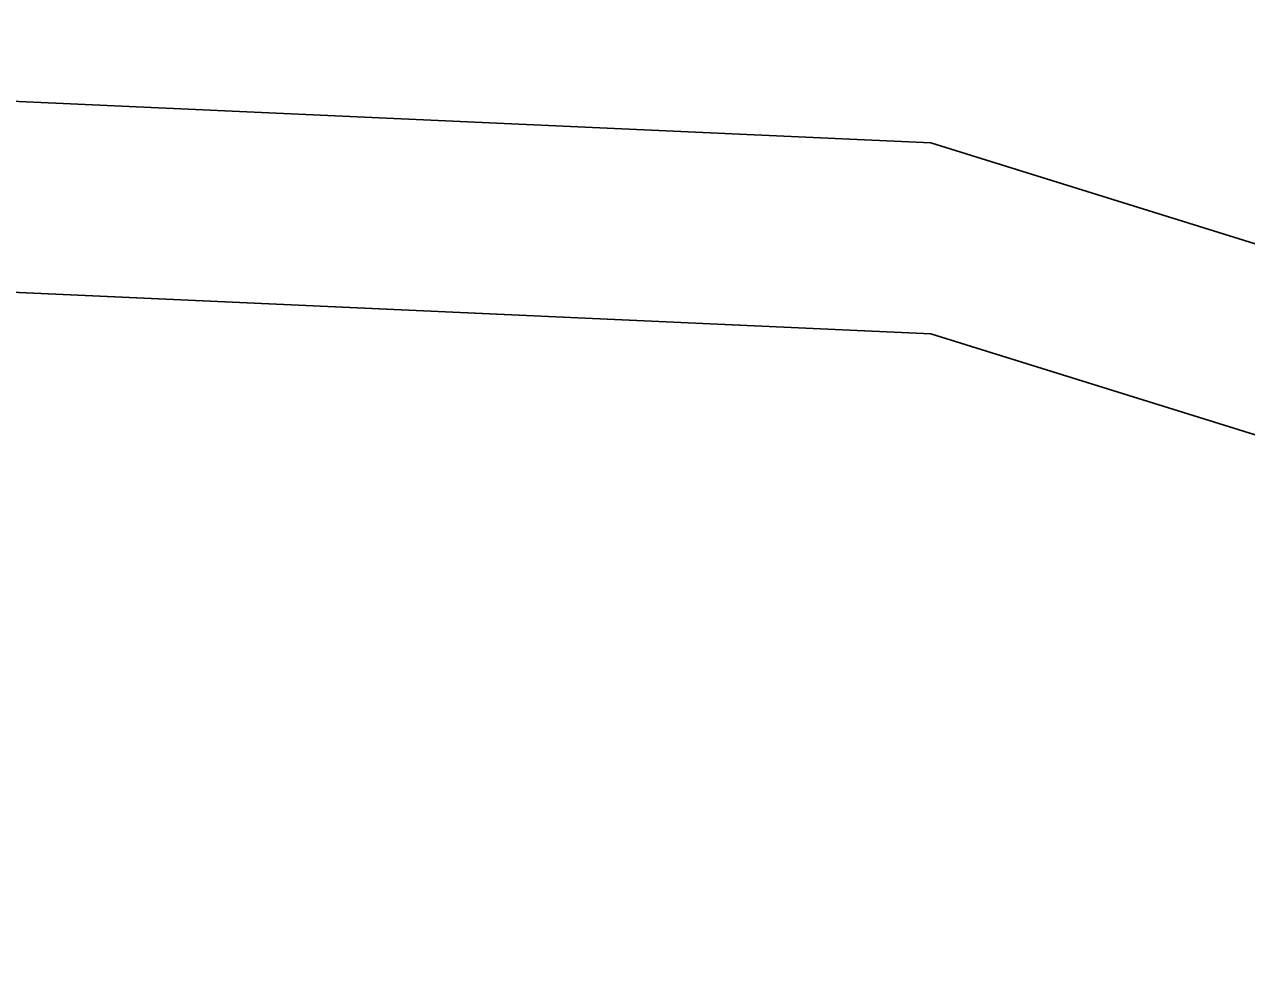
# Model space of a CAD drawing. Extents: x 1131015 to 1136271, y 133453 to 174329.
# Drawn here: x 1132357.556 to 1132359.154, y 159678.775 to 159680.026 of the extents above; entities that cross this region are included whole.
import ezdxf

# ---------------------------------------------------------------- set-up
doc = ezdxf.new("R2010")
doc.units = 0
for name, color, linetype in [('DESIGN - EARTHWORK - Shapes', 7, 'Continuous'), ('SURVEY - GROUND - Bottom of Topsoil Layer', 7, 'Continuous'), ('SURVEY - GROUND - Top of Ground', 7, 'Continuous')]:
    doc.layers.add(name, color=color, linetype=linetype)

msp = doc.modelspace()

# ---------------------------------------------------------------- linework, layer by layer
at = {"layer": 'DESIGN - EARTHWORK - Shapes'}
for points in [[(1132370.105, 159679.4501), (1132366.4043, 159677.6227), (1132362.1862, 159678.5494), (1132358.7409, 159679.6208), (1132356.3018, 159679.7313), (1132354.4417, 159679.9612), (1132354.4417, 159680.2112), (1132352.2424, 159680.4006), (1132345.8885, 159680.9622), (1132340.4556, 159681.2351), (1132337.624, 159681.3773), (1132336.2607, 159681.4184), (1132336.2607, 159681.1684), (1132329.4034, 159680.9075), (1132328.7729, 159680.8833), (1132332.4556, 159680.5887), (1132340.4556, 159679.9487), (1132348.4556, 159679.3087), (1132352.4556, 159678.9887), (1132356.4556, 159678.6687), (1132358.4556, 159678.5087), (1132366.3968, 159676.5234), (1132370.4556, 159675.5087)], [(1132370.105, 159679.4501), (1132366.4043, 159677.6227), (1132362.1862, 159678.5494), (1132358.7409, 159679.6208), (1132356.3018, 159679.7313), (1132354.4417, 159679.9612), (1132354.4417, 159680.2112), (1132352.2424, 159680.4006), (1132345.8885, 159680.9622), (1132340.4556, 159681.2351), (1132337.624, 159681.3773), (1132336.2607, 159681.4184), (1132336.2607, 159681.1684), (1132329.4034, 159680.9075), (1132328.7729, 159680.8833), (1132332.4556, 159680.5887), (1132340.4556, 159679.9487), (1132348.4556, 159679.3087), (1132352.4556, 159678.9887), (1132356.4556, 159678.6687), (1132358.4556, 159678.5087), (1132366.3968, 159676.5234), (1132370.4556, 159675.5087)], [(1132370.4556, 159675.5087), (1132366.3968, 159676.5234), (1132358.4556, 159678.5087), (1132356.4556, 159678.6687), (1132352.4556, 159678.9887), (1132348.4556, 159679.3087), (1132340.4556, 159679.9487), (1132332.4556, 159680.5887), (1132328.7729, 159680.8833), (1132329.4034, 159680.9075), (1132336.2607, 159681.1684), (1132336.2607, 159681.4184), (1132337.624, 159681.3773), (1132340.4556, 159681.2351), (1132345.8885, 159680.9622), (1132352.2424, 159680.4006), (1132354.4417, 159680.2112), (1132354.4417, 159679.9612), (1132356.3018, 159679.7313), (1132358.7409, 159679.6208), (1132362.1862, 159678.5494), (1132366.4043, 159677.6227), (1132370.105, 159679.4501)], [(1132370.105, 159679.4501), (1132366.4043, 159677.6227), (1132362.1862, 159678.5494), (1132358.7409, 159679.6208), (1132356.3018, 159679.7313), (1132354.4417, 159679.9612), (1132354.4417, 159680.2112), (1132352.2424, 159680.4006), (1132345.8885, 159680.9622), (1132340.4556, 159681.2351), (1132337.624, 159681.3773), (1132336.2607, 159681.4184), (1132336.2607, 159681.1684), (1132329.4034, 159680.9075), (1132328.7729, 159680.8833), (1132332.4556, 159680.5887), (1132340.4556, 159679.9487), (1132348.4556, 159679.3087), (1132352.4556, 159678.9887), (1132356.4556, 159678.6687), (1132358.4556, 159678.5087), (1132366.3968, 159676.5234), (1132370.4556, 159675.5087)], [(1132370.105, 159679.4501), (1132366.4043, 159677.6227), (1132362.1862, 159678.5494), (1132358.7409, 159679.6208), (1132356.3018, 159679.7313), (1132354.4417, 159679.9612), (1132354.4417, 159680.2112), (1132352.2424, 159680.4006), (1132345.8885, 159680.9622), (1132340.4556, 159681.2351), (1132337.624, 159681.3773), (1132336.2607, 159681.4184), (1132336.2607, 159681.1684), (1132329.4034, 159680.9075), (1132328.7729, 159680.8833), (1132332.4556, 159680.5887), (1132340.4556, 159679.9487), (1132348.4556, 159679.3087), (1132352.4556, 159678.9887), (1132356.4556, 159678.6687), (1132358.4556, 159678.5087), (1132366.3968, 159676.5234), (1132370.4556, 159675.5087)], [(1132370.105, 159679.4501), (1132366.4043, 159677.6227), (1132362.1862, 159678.5494), (1132358.7409, 159679.6208), (1132356.3018, 159679.7313), (1132354.4417, 159679.9612), (1132354.4417, 159680.2112), (1132352.2424, 159680.4006), (1132345.8885, 159680.9622), (1132340.4556, 159681.2351), (1132337.624, 159681.3773), (1132336.2607, 159681.4184), (1132336.2607, 159681.1684), (1132329.4034, 159680.9075), (1132328.7729, 159680.8833), (1132332.4556, 159680.5887), (1132340.4556, 159679.9487), (1132348.4556, 159679.3087), (1132352.4556, 159678.9887), (1132356.4556, 159678.6687), (1132358.4556, 159678.5087), (1132366.3968, 159676.5234), (1132370.4556, 159675.5087)], [(1132370.105, 159679.4501), (1132366.4043, 159677.6227), (1132362.1862, 159678.5494), (1132358.7409, 159679.6208), (1132356.3018, 159679.7313), (1132354.4417, 159679.9612), (1132354.4417, 159680.2112), (1132352.2424, 159680.4006), (1132345.8885, 159680.9622), (1132340.4556, 159681.2351), (1132337.624, 159681.3773), (1132336.2607, 159681.4184), (1132336.2607, 159681.1684), (1132329.4034, 159680.9075), (1132328.7729, 159680.8833), (1132332.4556, 159680.5887), (1132340.4556, 159679.9487), (1132348.4556, 159679.3087), (1132352.4556, 159678.9887), (1132356.4556, 159678.6687), (1132358.4556, 159678.5087), (1132366.3968, 159676.5234), (1132370.4556, 159675.5087)], [(1132370.105, 159679.4501), (1132366.4043, 159677.6227), (1132362.1862, 159678.5494), (1132358.7409, 159679.6208), (1132356.3018, 159679.7313), (1132354.4417, 159679.9612), (1132354.4417, 159680.2112), (1132352.2424, 159680.4006), (1132345.8885, 159680.9622), (1132340.4556, 159681.2351), (1132337.624, 159681.3773), (1132336.2607, 159681.4184), (1132336.2607, 159681.1684), (1132329.4034, 159680.9075), (1132328.7729, 159680.8833), (1132332.4556, 159680.5887), (1132340.4556, 159679.9487), (1132348.4556, 159679.3087), (1132352.4556, 159678.9887), (1132356.4556, 159678.6687), (1132358.4556, 159678.5087), (1132366.3968, 159676.5234), (1132370.4556, 159675.5087)], [(1132370.105, 159679.4501), (1132366.4043, 159677.6227), (1132362.1862, 159678.5494), (1132358.7409, 159679.6208), (1132356.3018, 159679.7313), (1132354.4417, 159679.9612), (1132354.4417, 159680.2112), (1132352.2424, 159680.4006), (1132345.8885, 159680.9622), (1132340.4556, 159681.2351), (1132337.624, 159681.3773), (1132336.2607, 159681.4184), (1132336.2607, 159681.1684), (1132329.4034, 159680.9075), (1132328.7729, 159680.8833), (1132332.4556, 159680.5887), (1132340.4556, 159679.9487), (1132348.4556, 159679.3087), (1132352.4556, 159678.9887), (1132356.4556, 159678.6687), (1132358.4556, 159678.5087), (1132366.3968, 159676.5234), (1132370.4556, 159675.5087)], [(1132370.4556, 159675.5087), (1132366.3968, 159676.5234), (1132358.4556, 159678.5087), (1132356.4556, 159678.6687), (1132352.4556, 159678.9887), (1132348.4556, 159679.3087), (1132340.4556, 159679.9487), (1132332.4556, 159680.5887), (1132328.7729, 159680.8833), (1132329.4034, 159680.9075), (1132336.2607, 159681.1684), (1132336.2607, 159681.4184), (1132337.624, 159681.3773), (1132340.4556, 159681.2351), (1132345.8885, 159680.9622), (1132352.2424, 159680.4006), (1132354.4417, 159680.2112), (1132354.4417, 159679.9612), (1132356.3018, 159679.7313), (1132358.7409, 159679.6208), (1132362.1862, 159678.5494), (1132366.4043, 159677.6227), (1132370.105, 159679.4501)], [(1132370.4556, 159675.5087), (1132366.3968, 159676.5234), (1132358.4556, 159678.5087), (1132356.4556, 159678.6687), (1132352.4556, 159678.9887), (1132348.4556, 159679.3087), (1132340.4556, 159679.9487), (1132332.4556, 159680.5887), (1132328.7729, 159680.8833), (1132329.4034, 159680.9075), (1132336.2607, 159681.1684), (1132336.2607, 159681.4184), (1132337.624, 159681.3773), (1132340.4556, 159681.2351), (1132345.8885, 159680.9622), (1132352.2424, 159680.4006), (1132354.4417, 159680.2112), (1132354.4417, 159679.9612), (1132356.3018, 159679.7313), (1132358.7409, 159679.6208), (1132362.1862, 159678.5494), (1132366.4043, 159677.6227), (1132370.105, 159679.4501)], [(1132370.4556, 159675.5087), (1132366.3968, 159676.5234), (1132358.4556, 159678.5087), (1132356.4556, 159678.6687), (1132352.4556, 159678.9887), (1132348.4556, 159679.3087), (1132340.4556, 159679.9487), (1132332.4556, 159680.5887), (1132328.7729, 159680.8833), (1132329.4034, 159680.9075), (1132336.2607, 159681.1684), (1132336.2607, 159681.4184), (1132337.624, 159681.3773), (1132340.4556, 159681.2351), (1132345.8885, 159680.9622), (1132352.2424, 159680.4006), (1132354.4417, 159680.2112), (1132354.4417, 159679.9612), (1132356.3018, 159679.7313), (1132358.7409, 159679.6208), (1132362.1862, 159678.5494), (1132366.4043, 159677.6227), (1132370.105, 159679.4501)], [(1132370.4556, 159675.5087), (1132366.3968, 159676.5234), (1132358.4556, 159678.5087), (1132356.4556, 159678.6687), (1132352.4556, 159678.9887), (1132348.4556, 159679.3087), (1132340.4556, 159679.9487), (1132332.4556, 159680.5887), (1132328.7729, 159680.8833), (1132329.4034, 159680.9075), (1132336.2607, 159681.1684), (1132336.2607, 159681.4184), (1132337.624, 159681.3773), (1132340.4556, 159681.2351), (1132345.8885, 159680.9622), (1132352.2424, 159680.4006), (1132354.4417, 159680.2112), (1132354.4417, 159679.9612), (1132356.3018, 159679.7313), (1132358.7409, 159679.6208), (1132362.1862, 159678.5494), (1132366.4043, 159677.6227), (1132370.105, 159679.4501)], [(1132370.4556, 159675.5087), (1132366.3968, 159676.5234), (1132358.4556, 159678.5087), (1132356.4556, 159678.6687), (1132352.4556, 159678.9887), (1132348.4556, 159679.3087), (1132340.4556, 159679.9487), (1132332.4556, 159680.5887), (1132328.7729, 159680.8833), (1132329.4034, 159680.9075), (1132336.2607, 159681.1684), (1132336.2607, 159681.4184), (1132337.624, 159681.3773), (1132340.4556, 159681.2351), (1132345.8885, 159680.9622), (1132352.2424, 159680.4006), (1132354.4417, 159680.2112), (1132354.4417, 159679.9612), (1132356.3018, 159679.7313), (1132358.7409, 159679.6208), (1132362.1862, 159678.5494), (1132366.4043, 159677.6227), (1132370.105, 159679.4501)], [(1132370.4556, 159675.5087), (1132366.3968, 159676.5234), (1132358.4556, 159678.5087), (1132356.4556, 159678.6687), (1132352.4556, 159678.9887), (1132348.4556, 159679.3087), (1132340.4556, 159679.9487), (1132332.4556, 159680.5887), (1132328.7729, 159680.8833), (1132329.4034, 159680.9075), (1132336.2607, 159681.1684), (1132336.2607, 159681.4184), (1132337.624, 159681.3773), (1132340.4556, 159681.2351), (1132345.8885, 159680.9622), (1132352.2424, 159680.4006), (1132354.4417, 159680.2112), (1132354.4417, 159679.9612), (1132356.3018, 159679.7313), (1132358.7409, 159679.6208), (1132362.1862, 159678.5494), (1132366.4043, 159677.6227), (1132370.105, 159679.4501)], [(1132370.4556, 159675.5087), (1132366.3968, 159676.5234), (1132358.4556, 159678.5087), (1132356.4556, 159678.6687), (1132352.4556, 159678.9887), (1132348.4556, 159679.3087), (1132340.4556, 159679.9487), (1132332.4556, 159680.5887), (1132328.7729, 159680.8833), (1132329.4034, 159680.9075), (1132336.2607, 159681.1684), (1132336.2607, 159681.4184), (1132337.624, 159681.3773), (1132340.4556, 159681.2351), (1132345.8885, 159680.9622), (1132352.2424, 159680.4006), (1132354.4417, 159680.2112), (1132354.4417, 159679.9612), (1132356.3018, 159679.7313), (1132358.7409, 159679.6208), (1132362.1862, 159678.5494), (1132366.4043, 159677.6227), (1132370.105, 159679.4501)], [(1132370.4556, 159675.5087), (1132366.3968, 159676.5234), (1132358.4556, 159678.5087), (1132356.4556, 159678.6687), (1132352.4556, 159678.9887), (1132348.4556, 159679.3087), (1132340.4556, 159679.9487), (1132332.4556, 159680.5887), (1132328.7729, 159680.8833), (1132329.4034, 159680.9075), (1132336.2607, 159681.1684), (1132336.2607, 159681.4184), (1132337.624, 159681.3773), (1132340.4556, 159681.2351), (1132345.8885, 159680.9622), (1132352.2424, 159680.4006), (1132354.4417, 159680.2112), (1132354.4417, 159679.9612), (1132356.3018, 159679.7313), (1132358.7409, 159679.6208), (1132362.1862, 159678.5494), (1132366.4043, 159677.6227), (1132370.105, 159679.4501)], [(1132370.4556, 159675.5087), (1132366.3968, 159676.5234), (1132358.4556, 159678.5087), (1132356.4556, 159678.6687), (1132352.4556, 159678.9887), (1132348.4556, 159679.3087), (1132340.4556, 159679.9487), (1132332.4556, 159680.5887), (1132328.7729, 159680.8833), (1132329.4034, 159680.9075), (1132336.2607, 159681.1684), (1132336.2607, 159681.4184), (1132337.624, 159681.3773), (1132340.4556, 159681.2351), (1132345.8885, 159680.9622), (1132352.2424, 159680.4006), (1132354.4417, 159680.2112), (1132354.4417, 159679.9612), (1132356.3018, 159679.7313), (1132358.7409, 159679.6208), (1132362.1862, 159678.5494), (1132366.4043, 159677.6227), (1132370.105, 159679.4501)]]:
    msp.add_lwpolyline(points, dxfattribs=at)
for points in [[(1132370.105, 159679.7001), (1132372.8562, 159681.0913), (1132382.7627, 159681.2142), (1132384.523, 159681.2328), (1132387.4662, 159681.1789), (1132386.7552, 159680.9419), (1132384.523, 159680.9828), (1132382.7627, 159680.9642), (1132372.8562, 159680.8413), (1132370.105, 159679.4501), (1132366.4043, 159677.6227), (1132362.1862, 159678.5494), (1132358.7409, 159679.6208), (1132356.3018, 159679.7313), (1132354.4417, 159679.9612), (1132354.4417, 159680.2112), (1132356.3018, 159679.9813), (1132358.7409, 159679.8708), (1132362.1862, 159678.7994), (1132366.4043, 159677.8727)], [(1132370.105, 159679.7001), (1132372.8562, 159681.0913), (1132382.7627, 159681.2142), (1132384.523, 159681.2328), (1132387.4662, 159681.1789), (1132386.7552, 159680.9419), (1132384.523, 159680.9828), (1132382.7627, 159680.9642), (1132372.8562, 159680.8413), (1132370.105, 159679.4501), (1132366.4043, 159677.6227), (1132362.1862, 159678.5494), (1132358.7409, 159679.6208), (1132356.3018, 159679.7313), (1132354.4417, 159679.9612), (1132354.4417, 159680.2112), (1132356.3018, 159679.9813), (1132358.7409, 159679.8708), (1132362.1862, 159678.7994), (1132366.4043, 159677.8727)], [(1132370.105, 159679.7001), (1132372.8562, 159681.0913), (1132382.7627, 159681.2142), (1132384.523, 159681.2328), (1132387.4662, 159681.1789), (1132386.7552, 159680.9419), (1132384.523, 159680.9828), (1132382.7627, 159680.9642), (1132372.8562, 159680.8413), (1132370.105, 159679.4501), (1132366.4043, 159677.6227), (1132362.1862, 159678.5494), (1132358.7409, 159679.6208), (1132356.3018, 159679.7313), (1132354.4417, 159679.9612), (1132354.4417, 159680.2112), (1132356.3018, 159679.9813), (1132358.7409, 159679.8708), (1132362.1862, 159678.7994), (1132366.4043, 159677.8727)], [(1132370.105, 159679.7001), (1132372.8562, 159681.0913), (1132382.7627, 159681.2142), (1132384.523, 159681.2328), (1132387.4662, 159681.1789), (1132386.7552, 159680.9419), (1132384.523, 159680.9828), (1132382.7627, 159680.9642), (1132372.8562, 159680.8413), (1132370.105, 159679.4501), (1132366.4043, 159677.6227), (1132362.1862, 159678.5494), (1132358.7409, 159679.6208), (1132356.3018, 159679.7313), (1132354.4417, 159679.9612), (1132354.4417, 159680.2112), (1132356.3018, 159679.9813), (1132358.7409, 159679.8708), (1132362.1862, 159678.7994), (1132366.4043, 159677.8727)], [(1132370.105, 159679.7001), (1132372.8562, 159681.0913), (1132382.7627, 159681.2142), (1132384.523, 159681.2328), (1132387.4662, 159681.1789), (1132386.7552, 159680.9419), (1132384.523, 159680.9828), (1132382.7627, 159680.9642), (1132372.8562, 159680.8413), (1132370.105, 159679.4501), (1132366.4043, 159677.6227), (1132362.1862, 159678.5494), (1132358.7409, 159679.6208), (1132356.3018, 159679.7313), (1132354.4417, 159679.9612), (1132354.4417, 159680.2112), (1132356.3018, 159679.9813), (1132358.7409, 159679.8708), (1132362.1862, 159678.7994), (1132366.4043, 159677.8727)], [(1132354.4417, 159680.2112), (1132356.3018, 159679.9813), (1132358.7409, 159679.8708), (1132362.1862, 159678.7994), (1132366.4043, 159677.8727), (1132370.105, 159679.7001), (1132372.8562, 159681.0913), (1132382.7627, 159681.2142), (1132384.523, 159681.2328), (1132387.4662, 159681.1789), (1132386.7552, 159680.9419), (1132384.523, 159680.9828), (1132382.7627, 159680.9642), (1132372.8562, 159680.8413), (1132370.105, 159679.4501), (1132366.4043, 159677.6227), (1132362.1862, 159678.5494), (1132358.7409, 159679.6208), (1132356.3018, 159679.7313), (1132354.4417, 159679.9612)], [(1132382.7627, 159681.2142), (1132384.523, 159681.2328), (1132387.4662, 159681.1789), (1132386.7552, 159680.9419), (1132384.523, 159680.9828), (1132382.7627, 159680.9642), (1132372.8562, 159680.8413), (1132370.105, 159679.4501), (1132366.4043, 159677.6227), (1132362.1862, 159678.5494), (1132358.7409, 159679.6208), (1132356.3018, 159679.7313), (1132354.4417, 159679.9612), (1132354.4417, 159680.2112), (1132356.3018, 159679.9813), (1132358.7409, 159679.8708), (1132362.1862, 159678.7994), (1132366.4043, 159677.8727), (1132370.105, 159679.7001), (1132372.8562, 159681.0913)], [(1132354.4417, 159680.2112), (1132356.3018, 159679.9813), (1132358.7409, 159679.8708), (1132362.1862, 159678.7994), (1132366.4043, 159677.8727), (1132370.105, 159679.7001), (1132372.8562, 159681.0913), (1132382.7627, 159681.2142), (1132384.523, 159681.2328), (1132387.4662, 159681.1789), (1132386.7552, 159680.9419), (1132384.523, 159680.9828), (1132382.7627, 159680.9642), (1132372.8562, 159680.8413), (1132370.105, 159679.4501), (1132366.4043, 159677.6227), (1132362.1862, 159678.5494), (1132358.7409, 159679.6208), (1132356.3018, 159679.7313), (1132354.4417, 159679.9612)], [(1132354.4417, 159680.2112), (1132356.3018, 159679.9813), (1132358.7409, 159679.8708), (1132362.1862, 159678.7994), (1132366.4043, 159677.8727), (1132370.105, 159679.7001), (1132372.8562, 159681.0913), (1132382.7627, 159681.2142), (1132384.523, 159681.2328), (1132387.4662, 159681.1789), (1132386.7552, 159680.9419), (1132384.523, 159680.9828), (1132382.7627, 159680.9642), (1132372.8562, 159680.8413), (1132370.105, 159679.4501), (1132366.4043, 159677.6227), (1132362.1862, 159678.5494), (1132358.7409, 159679.6208), (1132356.3018, 159679.7313), (1132354.4417, 159679.9612)], [(1132382.7627, 159681.2142), (1132384.523, 159681.2328), (1132387.4662, 159681.1789), (1132386.7552, 159680.9419), (1132384.523, 159680.9828), (1132382.7627, 159680.9642), (1132372.8562, 159680.8413), (1132370.105, 159679.4501), (1132366.4043, 159677.6227), (1132362.1862, 159678.5494), (1132358.7409, 159679.6208), (1132356.3018, 159679.7313), (1132354.4417, 159679.9612), (1132354.4417, 159680.2112), (1132356.3018, 159679.9813), (1132358.7409, 159679.8708), (1132362.1862, 159678.7994), (1132366.4043, 159677.8727), (1132370.105, 159679.7001), (1132372.8562, 159681.0913)], [(1132382.7627, 159681.2142), (1132384.523, 159681.2328), (1132387.4662, 159681.1789), (1132386.7552, 159680.9419), (1132384.523, 159680.9828), (1132382.7627, 159680.9642), (1132372.8562, 159680.8413), (1132370.105, 159679.4501), (1132366.4043, 159677.6227), (1132362.1862, 159678.5494), (1132358.7409, 159679.6208), (1132356.3018, 159679.7313), (1132354.4417, 159679.9612), (1132354.4417, 159680.2112), (1132356.3018, 159679.9813), (1132358.7409, 159679.8708), (1132362.1862, 159678.7994), (1132366.4043, 159677.8727), (1132370.105, 159679.7001), (1132372.8562, 159681.0913)], [(1132382.7627, 159681.2142), (1132384.523, 159681.2328), (1132387.4662, 159681.1789), (1132386.7552, 159680.9419), (1132384.523, 159680.9828), (1132382.7627, 159680.9642), (1132372.8562, 159680.8413), (1132370.105, 159679.4501), (1132366.4043, 159677.6227), (1132362.1862, 159678.5494), (1132358.7409, 159679.6208), (1132356.3018, 159679.7313), (1132354.4417, 159679.9612), (1132354.4417, 159680.2112), (1132356.3018, 159679.9813), (1132358.7409, 159679.8708), (1132362.1862, 159678.7994), (1132366.4043, 159677.8727), (1132370.105, 159679.7001), (1132372.8562, 159681.0913)], [(1132382.7627, 159681.2142), (1132384.523, 159681.2328), (1132387.4662, 159681.1789), (1132386.7552, 159680.9419), (1132384.523, 159680.9828), (1132382.7627, 159680.9642), (1132372.8562, 159680.8413), (1132370.105, 159679.4501), (1132366.4043, 159677.6227), (1132362.1862, 159678.5494), (1132358.7409, 159679.6208), (1132356.3018, 159679.7313), (1132354.4417, 159679.9612), (1132354.4417, 159680.2112), (1132356.3018, 159679.9813), (1132358.7409, 159679.8708), (1132362.1862, 159678.7994), (1132366.4043, 159677.8727), (1132370.105, 159679.7001), (1132372.8562, 159681.0913)], [(1132382.7627, 159681.2142), (1132384.523, 159681.2328), (1132387.4662, 159681.1789), (1132386.7552, 159680.9419), (1132384.523, 159680.9828), (1132382.7627, 159680.9642), (1132372.8562, 159680.8413), (1132370.105, 159679.4501), (1132366.4043, 159677.6227), (1132362.1862, 159678.5494), (1132358.7409, 159679.6208), (1132356.3018, 159679.7313), (1132354.4417, 159679.9612), (1132354.4417, 159680.2112), (1132356.3018, 159679.9813), (1132358.7409, 159679.8708), (1132362.1862, 159678.7994), (1132366.4043, 159677.8727), (1132370.105, 159679.7001), (1132372.8562, 159681.0913)], [(1132382.7627, 159681.2142), (1132384.523, 159681.2328), (1132387.4662, 159681.1789), (1132386.7552, 159680.9419), (1132384.523, 159680.9828), (1132382.7627, 159680.9642), (1132372.8562, 159680.8413), (1132370.105, 159679.4501), (1132366.4043, 159677.6227), (1132362.1862, 159678.5494), (1132358.7409, 159679.6208), (1132356.3018, 159679.7313), (1132354.4417, 159679.9612), (1132354.4417, 159680.2112), (1132356.3018, 159679.9813), (1132358.7409, 159679.8708), (1132362.1862, 159678.7994), (1132366.4043, 159677.8727), (1132370.105, 159679.7001), (1132372.8562, 159681.0913)], [(1132382.7627, 159681.2142), (1132384.523, 159681.2328), (1132387.4662, 159681.1789), (1132386.7552, 159680.9419), (1132384.523, 159680.9828), (1132382.7627, 159680.9642), (1132372.8562, 159680.8413), (1132370.105, 159679.4501), (1132366.4043, 159677.6227), (1132362.1862, 159678.5494), (1132358.7409, 159679.6208), (1132356.3018, 159679.7313), (1132354.4417, 159679.9612), (1132354.4417, 159680.2112), (1132356.3018, 159679.9813), (1132358.7409, 159679.8708), (1132362.1862, 159678.7994), (1132366.4043, 159677.8727), (1132370.105, 159679.7001), (1132372.8562, 159681.0913)], [(1132382.7627, 159681.2142), (1132384.523, 159681.2328), (1132387.4662, 159681.1789), (1132386.7552, 159680.9419), (1132384.523, 159680.9828), (1132382.7627, 159680.9642), (1132372.8562, 159680.8413), (1132370.105, 159679.4501), (1132366.4043, 159677.6227), (1132362.1862, 159678.5494), (1132358.7409, 159679.6208), (1132356.3018, 159679.7313), (1132354.4417, 159679.9612), (1132354.4417, 159680.2112), (1132356.3018, 159679.9813), (1132358.7409, 159679.8708), (1132362.1862, 159678.7994), (1132366.4043, 159677.8727), (1132370.105, 159679.7001), (1132372.8562, 159681.0913)], [(1132382.7627, 159681.2142), (1132384.523, 159681.2328), (1132387.4662, 159681.1789), (1132386.7552, 159680.9419), (1132384.523, 159680.9828), (1132382.7627, 159680.9642), (1132372.8562, 159680.8413), (1132370.105, 159679.4501), (1132366.4043, 159677.6227), (1132362.1862, 159678.5494), (1132358.7409, 159679.6208), (1132356.3018, 159679.7313), (1132354.4417, 159679.9612), (1132354.4417, 159680.2112), (1132356.3018, 159679.9813), (1132358.7409, 159679.8708), (1132362.1862, 159678.7994), (1132366.4043, 159677.8727), (1132370.105, 159679.7001), (1132372.8562, 159681.0913)]]:
    msp.add_lwpolyline(points, close=True, dxfattribs=at)
at = {"layer": 'SURVEY - GROUND - Bottom of Topsoil Layer'}
for p, q in [((1132356.3018, 159679.7313), (1132358.7409, 159679.6208)), ((1132358.7409, 159679.6208), (1132362.1862, 159678.5494))]:
    msp.add_line(p, q, dxfattribs=at)
at = {"layer": 'SURVEY - GROUND - Top of Ground'}
for p, q in [((1132356.3018, 159679.9813), (1132358.7409, 159679.8708)), ((1132358.7409, 159679.8708), (1132362.1862, 159678.7994))]:
    msp.add_line(p, q, dxfattribs=at)

doc.saveas('drawing.dxf')
